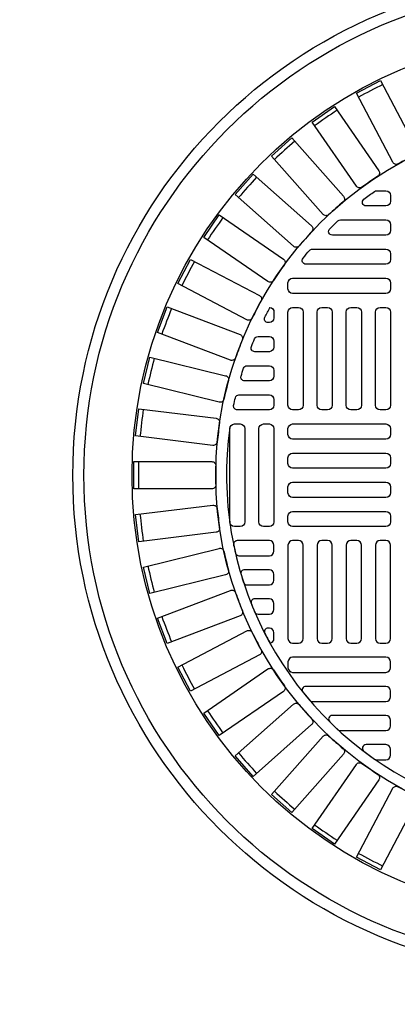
# Model space of a CAD drawing. Extents: x -169 to 2224, y 0 to 2796.
# Tile 504 of 530: x 1990.44 to 1996.82, y 1241.09 to 1257.71. Entities that reach past the tile are written whole.
import ezdxf

# ---------------------------------------------------------------- set-up
doc = ezdxf.new("R2010")
doc.units = 0
doc.header["$MEASUREMENT"] = 0
for name, color, linetype in [('MONITOR-WELL-COVER', 2, 'CONTINUOUS'), ('MONITOR-WELL-COVER-HATCH', 252, 'CONTINUOUS'), ('TANK-SLOPE', 3, 'CONTINUOUS')]:
    doc.layers.add(name, color=color, linetype=linetype)

msp = doc.modelspace()

# ---------------------------------------------------------------- linework, layer by layer
at = {"layer": 'MONITOR-WELL-COVER', "color": 4}
msp.add_circle((1999.77254, 1250.01839), 8.4375, dxfattribs=at)
at = {"layer": 'MONITOR-WELL-COVER', "color": 1}
msp.add_circle((1999.77254, 1250.01839), 8.25, dxfattribs=at)
at = {"layer": 'MONITOR-WELL-COVER', "color": 2}
msp.add_circle((1999.77254, 1250.01839), 7.4375, dxfattribs=at)
at = {"layer": 'MONITOR-WELL-COVER-HATCH', "linetype": 'Continuous'}
for p, q in [((1994.73317, 1252.67587), (1994.73317, 1252.67587)), ((1994.65443, 1252.36091), (1994.65443, 1252.36091)), ((1994.73317, 1252.18375), (1994.73317, 1252.18375)), ((1994.73317, 1247.85304), (1994.73317, 1247.85304)), ((1994.65443, 1247.67587), (1994.65443, 1247.67587)), ((1994.73317, 1247.36091), (1994.73317, 1247.36091))]:
    msp.add_line(p, q, dxfattribs=at)
for points in [[(1997.1186, 1255.42743, 0.00491171), (1996.82859, 1255.27523, -0.41709369), (1996.73923, 1255.30259), (1996.12764, 1256.46789), (1996.53524, 1256.68182), (1997.14684, 1255.51652, -0.41709369), (1997.1186, 1255.42743)], [(1996.48596, 1255.0681, 0.00491171), (1996.21642, 1254.88205, -0.41709369), (1996.12441, 1254.89844), (1995.37681, 1255.98152), (1995.75566, 1256.24302), (1996.50326, 1255.15994, -0.41709369), (1996.48596, 1255.0681)], [(1995.90125, 1254.63513, 0.00491171), (1995.6561, 1254.41794, -0.41709369), (1995.56278, 1254.42313), (1994.69009, 1255.4082), (1995.03465, 1255.71346), (1995.90735, 1254.72838, -0.41709369), (1995.90125, 1254.63513)], [(1995.37299, 1254.13483, 0.00491171), (1995.1558, 1253.88968, -0.41709369), (1995.06254, 1253.88358), (1994.07747, 1254.75628), (1994.38273, 1255.10084), (1995.3678, 1254.22815, -0.41709369), (1995.37299, 1254.13483)], [(1994.90888, 1253.57451, 0.00491171), (1994.72283, 1253.30497, -0.41709369), (1994.63099, 1253.28767), (1993.54791, 1254.03527), (1993.8094, 1254.41412), (1994.89249, 1253.66652, -0.41709369), (1994.90888, 1253.57451)], [(1994.5157, 1252.96234, 0.00491171), (1994.36349, 1252.67233, -0.41709369), (1994.27441, 1252.64409), (1993.10911, 1253.25569), (1993.32304, 1253.66329), (1994.48833, 1253.0517, -0.41709369), (1994.5157, 1252.96234)], [(1994.19917, 1252.30723, 0.00491171), (1994.08304, 1252.001, -0.41709369), (1993.998, 1251.96222), (1992.76748, 1252.4289), (1992.93072, 1252.85931), (1994.16124, 1252.39264, -0.41709369), (1994.19917, 1252.30723)], [(1993.96392, 1251.61875, 0.00491171), (1993.88554, 1251.30075, -0.41709369), (1993.8058, 1251.25201), (1992.528, 1251.56696), (1992.63817, 1252.01391), (1993.91597, 1251.69896, -0.41709369), (1993.96392, 1251.61875)], [(1993.81337, 1250.90693, 0.00491171), (1993.77389, 1250.5818, -0.41709369), (1993.70061, 1250.5238), (1992.39416, 1250.68243), (1992.44965, 1251.13941), (1993.7561, 1250.98078, -0.41709369), (1993.81337, 1250.90693)], [(1993.74972, 1250.18215, 0.00491171), (1993.74972, 1249.85463, -0.41709369), (1993.68396, 1249.78823), (1992.36792, 1249.78823), (1992.36792, 1250.24856), (1993.68396, 1250.24856, -0.41709369), (1993.74972, 1250.18215)], [(1993.77389, 1249.45499, 0.00491171), (1993.81337, 1249.12986, -0.41709369), (1993.7561, 1249.05601), (1992.44965, 1248.89738), (1992.39416, 1249.35435), (1993.70061, 1249.51298, -0.41709369), (1993.77389, 1249.45499)], [(1993.88554, 1248.73604, 0.00491171), (1993.96392, 1248.41804, -0.41709369), (1993.91597, 1248.33782), (1992.63817, 1248.02287), (1992.528, 1248.46983), (1993.8058, 1248.78478, -0.41709369), (1993.88554, 1248.73604)], [(1994.08304, 1248.03579, 0.00491171), (1994.19917, 1247.72955, -0.41709369), (1994.16124, 1247.64414), (1992.93072, 1247.17747), (1992.76748, 1247.60789), (1993.998, 1248.07456, -0.41709369), (1994.08304, 1248.03579)], [(1994.36349, 1247.36445, 0.00491171), (1994.5157, 1247.07445, -0.41709369), (1994.48833, 1246.98509), (1993.32304, 1246.37349), (1993.10911, 1246.7811), (1994.27441, 1247.39269, -0.41709369), (1994.36349, 1247.36445)], [(1994.72283, 1246.73181, 0.00491171), (1994.90888, 1246.46227, -0.41709369), (1994.89249, 1246.37026), (1993.8094, 1245.62267), (1993.54791, 1246.00151), (1994.63099, 1246.74911, -0.41709369), (1994.72283, 1246.73181)], [(1995.1558, 1246.1471, 0.00491171), (1995.37299, 1245.90195, -0.41709369), (1995.3678, 1245.80864), (1994.38273, 1244.93594), (1994.07747, 1245.2805), (1995.06254, 1246.1532, -0.41709369), (1995.1558, 1246.1471)], [(1995.6561, 1245.61884, 0.00491171), (1995.90125, 1245.40166, -0.41709369), (1995.90735, 1245.3084), (1995.03465, 1244.32333), (1994.69009, 1244.62858), (1995.56278, 1245.61366, -0.41709369), (1995.6561, 1245.61884)], [(1996.21642, 1245.15474, 0.00491171), (1996.48596, 1244.96868, -0.41709369), (1996.50326, 1244.87684), (1995.75566, 1243.79376), (1995.37681, 1244.05526), (1996.12441, 1245.13834, -0.41709369), (1996.21642, 1245.15474)], [(1996.82859, 1244.76155, 0.00491171), (1997.1186, 1244.60935, -0.41709369), (1997.14684, 1244.52026), (1996.53524, 1243.35496), (1996.12764, 1243.56889), (1996.73923, 1244.73419, -0.41709369), (1996.82859, 1244.76155)]]:
    msp.add_lwpolyline(points, format="xyb", dxfattribs=at)
for points in [[(1996.43316, 1254.81032, -0.15334179), (1996.46889, 1254.82154), (1996.62293, 1254.82154, -0.41421356), (1996.70167, 1254.7428), (1996.70167, 1254.64438, -0.41421356), (1996.62293, 1254.56564), (1996.28856, 1254.56564, -0.71935754), (1996.25088, 1254.678, -0.00964206)], [(1995.81382, 1254.31287, -0.18836628), (1995.85618, 1254.32942), (1996.62293, 1254.32942, -0.41421356), (1996.70167, 1254.25068), (1996.70167, 1254.15225, -0.41421356), (1996.62293, 1254.07351), (1995.71877, 1254.07351, -0.67100778), (1995.67492, 1254.18055, -0.0082117)], [(1995.27324, 1253.58138, -0.63010886), (1995.22458, 1253.6831, -0.00736221), (1995.33445, 1253.81542, -0.21918356), (1995.38194, 1253.83729), (1996.62293, 1253.83729, -0.41421356), (1996.70167, 1253.75855), (1996.70167, 1253.66012, -0.41421356), (1996.62293, 1253.58138)], [(1994.46317, 1252.36091), (1994.65443, 1252.36091, -0.41421356), (1994.73317, 1252.28217), (1994.73317, 1252.18375, -0.41421356), (1994.65443, 1252.10501), (1994.40885, 1252.10501, -0.53078582), (1994.35083, 1252.19075, -0.00613229), (1994.40575, 1252.32307, -0.29982265)], [(1994.17712, 1251.6933, -0.00593375), (1994.21845, 1251.82562, -0.32480274), (1994.27788, 1251.86879), (1994.65443, 1251.86879), (1994.65443, 1251.86879, -0.41421356), (1994.73317, 1251.79005), (1994.73317, 1251.69162), (1994.73317, 1251.69162, -0.41421356), (1994.65443, 1251.61288), (1994.237, 1251.61288, -0.5022062)], [(1994.05173, 1251.19585, -0.00579688), (1994.08057, 1251.32818, -0.34941735), (1994.14148, 1251.37666), (1994.65443, 1251.37666), (1994.65443, 1251.37666, -0.41421356), (1994.73317, 1251.29792), (1994.73317, 1251.19949), (1994.73317, 1251.19949, -0.41421356), (1994.65443, 1251.12075), (1994.11295, 1251.12075, -0.47499675)], [(1994.05173, 1248.84093, 0.00579688), (1994.08057, 1248.70861, 0.34941735), (1994.14148, 1248.66012), (1994.65443, 1248.66012), (1994.65443, 1248.66012, 0.41421356), (1994.73317, 1248.73886), (1994.73317, 1248.83729), (1994.73317, 1248.83729, 0.41421356), (1994.65443, 1248.91603), (1994.11295, 1248.91603, 0.47499675)], [(1994.17712, 1248.34348, 0.00593375), (1994.21845, 1248.21116, 0.32480274), (1994.27788, 1248.168), (1994.65443, 1248.168), (1994.65443, 1248.168, 0.41421356), (1994.73317, 1248.24674), (1994.73317, 1248.34516), (1994.73317, 1248.34516, 0.41421356), (1994.65443, 1248.4239), (1994.237, 1248.4239, 0.5022062)], [(1994.46317, 1247.67587), (1994.65443, 1247.67587, 0.41421356), (1994.73317, 1247.75461), (1994.73317, 1247.85304, 0.41421356), (1994.65443, 1247.93178), (1994.40885, 1247.93178, 0.53078582), (1994.35083, 1247.84603, 0.00613229), (1994.40575, 1247.71371, 0.29982265)], [(1995.27324, 1246.4554, 0.63010886), (1995.22458, 1246.35368, 0.00736221), (1995.33445, 1246.22136, 0.21918356), (1995.38194, 1246.19949), (1996.62293, 1246.19949, 0.41421356), (1996.70167, 1246.27823), (1996.70167, 1246.37666, 0.41421356), (1996.62293, 1246.4554)], [(1995.81382, 1245.72391, 0.18836628), (1995.85618, 1245.70737), (1996.62293, 1245.70737, 0.41421356), (1996.70167, 1245.78611), (1996.70167, 1245.88453, 0.41421356), (1996.62293, 1245.96327), (1995.71877, 1245.96327, 0.67100778), (1995.67492, 1245.85624, 0.0082117)], [(1996.43316, 1245.22646, 0.15334179), (1996.46889, 1245.21524), (1996.62293, 1245.21524, 0.41421356), (1996.70167, 1245.29398), (1996.70167, 1245.39241, 0.41421356), (1996.62293, 1245.47115), (1996.28856, 1245.47115, 0.71935754), (1996.25088, 1245.35879, 0.00964206)]]:
    msp.add_lwpolyline(points, format="xyb", close=True, dxfattribs=at)
at = {"layer": 'MONITOR-WELL-COVER-HATCH', "linetype": 'Continuous', "flags": 128}
for points in [[(1996.70167, 1253.168, -0.41421356), (1996.62293, 1253.08926), (1995.04813, 1253.08926, -0.41421356), (1994.96939, 1253.168), (1994.96939, 1253.26642, -0.41421356), (1995.04813, 1253.34516), (1996.62293, 1253.34516, -0.41421356), (1996.70167, 1253.26642)], [(1995.14655, 1252.85304, -0.41421356), (1995.22529, 1252.7743), (1995.22529, 1251.19949, -0.41421356), (1995.14655, 1251.12075), (1995.04813, 1251.12075, -0.41421356), (1994.96939, 1251.19949), (1994.96939, 1252.7743, -0.41421356), (1995.04813, 1252.85304)], [(1995.63868, 1252.85304, -0.41421356), (1995.71742, 1252.7743), (1995.71742, 1251.19949, -0.41421356), (1995.63868, 1251.12075), (1995.54025, 1251.12075, -0.41421356), (1995.46151, 1251.19949), (1995.46151, 1252.7743, -0.41421356), (1995.54025, 1252.85304)], [(1996.13081, 1252.85304, -0.41421356), (1996.20955, 1252.7743), (1996.20955, 1251.19949, -0.41421356), (1996.13081, 1251.12075), (1996.03238, 1251.12075, -0.41421356), (1995.95364, 1251.19949), (1995.95364, 1252.7743, -0.41421356), (1996.03238, 1252.85304)], [(1996.62293, 1252.85304, -0.41421356), (1996.70167, 1252.7743), (1996.70167, 1251.19949, -0.41421356), (1996.62293, 1251.12075), (1996.52451, 1251.12075, -0.41421356), (1996.44577, 1251.19949), (1996.44577, 1252.7743, -0.41421356), (1996.52451, 1252.85304)], [(1994.06388, 1249.15225, -0.41421356), (1993.98514, 1249.23099), (1993.98514, 1250.80579, -0.41421356), (1994.06388, 1250.88453), (1994.1623, 1250.88453, -0.41421356), (1994.24104, 1250.80579), (1994.24104, 1249.23099, -0.41421356), (1994.1623, 1249.15225)], [(1994.556, 1249.15225, -0.41421356), (1994.47726, 1249.23099), (1994.47726, 1250.80579, -0.41421356), (1994.556, 1250.88453), (1994.65443, 1250.88453, -0.41421356), (1994.73317, 1250.80579), (1994.73317, 1249.23099, -0.41421356), (1994.65443, 1249.15225)], [(1996.70167, 1250.70737, -0.41421356), (1996.62293, 1250.62863), (1995.04813, 1250.62863, -0.41421356), (1994.96939, 1250.70737), (1994.96939, 1250.80579, -0.41421356), (1995.04813, 1250.88453), (1996.62293, 1250.88453, -0.41421356), (1996.70167, 1250.80579)], [(1996.70167, 1250.21524, -0.41421356), (1996.62293, 1250.1365), (1995.04813, 1250.1365, -0.41421356), (1994.96939, 1250.21524), (1994.96939, 1250.31367, -0.41421356), (1995.04813, 1250.39241), (1996.62293, 1250.39241, -0.41421356), (1996.70167, 1250.31367)], [(1996.70167, 1249.72312, -0.41421356), (1996.62293, 1249.64438), (1995.04813, 1249.64438, -0.41421356), (1994.96939, 1249.72312), (1994.96939, 1249.82154, -0.41421356), (1995.04813, 1249.90028), (1996.62293, 1249.90028, -0.41421356), (1996.70167, 1249.82154)], [(1996.70167, 1249.23099, -0.41421356), (1996.62293, 1249.15225), (1995.04813, 1249.15225, -0.41421356), (1994.96939, 1249.23099), (1994.96939, 1249.32942, -0.41421356), (1995.04813, 1249.40816), (1996.62293, 1249.40816, -0.41421356), (1996.70167, 1249.32942)], [(1995.14655, 1247.18375, 0.41421356), (1995.22529, 1247.26249), (1995.22529, 1248.83729, 0.41421356), (1995.14655, 1248.91603), (1995.04813, 1248.91603, 0.41421356), (1994.96939, 1248.83729), (1994.96939, 1247.26249, 0.41421356), (1995.04813, 1247.18375)], [(1995.63868, 1247.18375, 0.41421356), (1995.71742, 1247.26249), (1995.71742, 1248.83729, 0.41421356), (1995.63868, 1248.91603), (1995.54025, 1248.91603, 0.41421356), (1995.46151, 1248.83729), (1995.46151, 1247.26249, 0.41421356), (1995.54025, 1247.18375)], [(1996.13081, 1247.18375, 0.41421356), (1996.20955, 1247.26249), (1996.20955, 1248.83729, 0.41421356), (1996.13081, 1248.91603), (1996.03238, 1248.91603, 0.41421356), (1995.95364, 1248.83729), (1995.95364, 1247.26249, 0.41421356), (1996.03238, 1247.18375)], [(1996.62293, 1247.18375, 0.41421356), (1996.70167, 1247.26249), (1996.70167, 1248.83729, 0.41421356), (1996.62293, 1248.91603), (1996.52451, 1248.91603, 0.41421356), (1996.44577, 1248.83729), (1996.44577, 1247.26249, 0.41421356), (1996.52451, 1247.18375)], [(1996.70167, 1246.86879, 0.41421356), (1996.62293, 1246.94753), (1995.04813, 1246.94753, 0.41421356), (1994.96939, 1246.86879), (1994.96939, 1246.77036, 0.41421356), (1995.04813, 1246.69162), (1996.62293, 1246.69162, 0.41421356), (1996.70167, 1246.77036)]]:
    msp.add_lwpolyline(points, format="xyb", close=True, dxfattribs=at)
at = {"layer": 'MONITOR-WELL-COVER-HATCH'}
for points in [[(1994.66537, 1252.85227, -0.37393353), (1994.73317, 1252.7743), (1994.73317, 1252.67587, -0.41421356), (1994.65443, 1252.59713), (1994.63331, 1252.59713, -0.56117558), (1994.57772, 1252.6882, -0.00800005), (1994.6658, 1252.85304)], [(1994.66537, 1247.18451, 0.37393353), (1994.73317, 1247.26249), (1994.73317, 1247.36091, 0.41421356), (1994.65443, 1247.43965), (1994.63331, 1247.43965, 0.56117558), (1994.57772, 1247.34858, 0.00800005), (1994.6658, 1247.18375)]]:
    msp.add_lwpolyline(points, format="xyb", dxfattribs=at)
msp.add_circle((1999.77254, 1250.01839), 6.02362, dxfattribs=at)
at = {"layer": 'MONITOR-WELL-COVER-HATCH', "linetype": 'Continuous'}
for centre, start, end in [((2004.72044, 1240.59095), 116.958734, 118.425881), ((2005.82071, 1241.25609), 123.881811, 125.348958), ((2006.83279, 1242.04901), 130.804888, 132.272035), ((2007.74192, 1242.95813), 137.727965, 139.195112), ((2008.53483, 1243.97021), 144.651042, 146.118189), ((2009.19998, 1245.07049), 151.574119, 153.041266), ((2009.72764, 1246.24292), 158.497196, 159.964343), ((2010.11014, 1247.4704), 165.420272, 166.88742), ((2010.34189, 1248.73504), 172.343349, 173.810497), ((2010.41952, 1250.01839), 179.266426, 180.733574), ((2010.34189, 1251.30174), 186.189503, 187.656651), ((2010.11014, 1252.56638), 193.11258, 194.579728), ((2009.72764, 1253.79386), 200.035657, 201.502804), ((2009.19998, 1254.96629), 206.958734, 208.425881), ((2008.53483, 1256.06657), 213.881811, 215.348958), ((2007.74192, 1257.07865), 220.804888, 222.272035), ((2006.83279, 1257.98777), 227.727965, 229.195112), ((2005.82071, 1258.78069), 234.651042, 236.118189), ((2004.72044, 1259.44583), 241.574119, 243.041266)]:
    msp.add_arc(centre, 17.97762, start, end, dxfattribs=at)
at = {"layer": 'MONITOR-WELL-COVER-HATCH'}
msp.add_arc((1999.77254, 1250.01839), 5.84072, 172.041145, 88.841294, dxfattribs=at)
at = {"layer": 'TANK-SLOPE'}
msp.add_circle((1999.77254, 1250.01839), 16.4375, dxfattribs=at)

doc.saveas('drawing.dxf')
